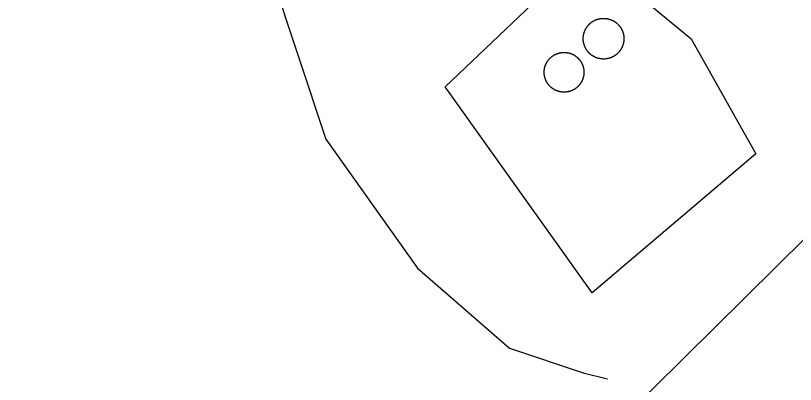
# Model space of a CAD drawing. Extents: x 3172231 to 3210228, y 940198 to 965780.
# Drawn here: x 3185846.7 to 3186073.1, y 952224.4 to 952331.6 of the extents above; entities that cross this region are included whole.
import ezdxf

# ---------------------------------------------------------------- set-up
doc = ezdxf.new("R2010")
doc.units = 0
doc.layers.add('V-DOMW-TANK', color=7, linetype='Continuous')
doc.layers.add('V-TOPO-SHOR', color=7, linetype='Continuous')

msp = doc.modelspace()

# ---------------------------------------------------------------- linework, layer by layer
at = {"layer": 'V-DOMW-TANK'}
for points in [[(3186011.999, 952327.331), (3186012.044, 952327.425), (3186012.087, 952327.518), (3186012.134, 952327.61), (3186012.181, 952327.702), (3186012.231, 952327.792), (3186012.282, 952327.882), (3186012.335, 952327.972), (3186012.386, 952328.06), (3186012.444, 952328.146), (3186012.501, 952328.232), (3186012.558, 952328.318), (3186012.62, 952328.402), (3186012.681, 952328.484), (3186012.743, 952328.566), (3186012.808, 952328.648), (3186012.874, 952328.728), (3186012.939, 952328.806), (3186013.009, 952328.884), (3186013.078, 952328.959), (3186013.15, 952329.033), (3186013.222, 952329.107), (3186013.296, 952329.181), (3186013.369, 952329.25), (3186013.447, 952329.32), (3186013.523, 952329.389), (3186013.603, 952329.457), (3186013.683, 952329.523), (3186013.763, 952329.586), (3186013.844, 952329.647), (3186013.928, 952329.711), (3186014.012, 952329.77), (3186014.096, 952329.83), (3186014.182, 952329.885), (3186014.27, 952329.94), (3186014.358, 952329.996), (3186014.444, 952330.047), (3186014.537, 952330.098), (3186014.627, 952330.147), (3186014.719, 952330.194), (3186014.811, 952330.241), (3186014.905, 952330.286), (3186014.997, 952330.329), (3186015.094, 952330.37), (3186015.188, 952330.409), (3186015.284, 952330.446), (3186015.38, 952330.483), (3186015.479, 952330.518), (3186015.577, 952330.551), (3186015.675, 952330.581), (3186015.774, 952330.61), (3186015.874, 952330.639), (3186015.972, 952330.661), (3186016.073, 952330.688), (3186016.177, 952330.71), (3186016.275, 952330.731), (3186016.378, 952330.749), (3186016.478, 952330.768), (3186016.581, 952330.784), (3186016.681, 952330.796), (3186016.785, 952330.807), (3186016.888, 952330.817), (3186016.992, 952330.825), (3186017.095, 952330.831), (3186017.197, 952330.835), (3186017.301, 952330.839), (3186017.404, 952330.839), (3186017.506, 952330.839), (3186017.611, 952330.835), (3186017.713, 952330.831), (3186017.818, 952330.825), (3186017.92, 952330.817), (3186018.022, 952330.807), (3186018.125, 952330.796), (3186018.227, 952330.784), (3186018.33, 952330.768), (3186018.432, 952330.749), (3186018.532, 952330.731), (3186018.635, 952330.71), (3186018.735, 952330.688), (3186018.835, 952330.661), (3186018.936, 952330.639), (3186019.034, 952330.61), (3186019.132, 952330.581), (3186019.233, 952330.551), (3186019.329, 952330.518), (3186019.427, 952330.483), (3186019.524, 952330.446), (3186019.62, 952330.409), (3186019.716, 952330.37), (3186019.81, 952330.329), (3186019.904, 952330.286), (3186019.997, 952330.241), (3186020.089, 952330.194), (3186020.181, 952330.147), (3186020.271, 952330.098), (3186020.361, 952330.047), (3186020.451, 952329.996), (3186020.539, 952329.94), (3186020.625, 952329.885), (3186020.711, 952329.83)], [(3186020.711, 952329.83), (3186020.799, 952329.77), (3186020.881, 952329.711), (3186020.963, 952329.647), (3186021.045, 952329.586), (3186021.127, 952329.523), (3186021.205, 952329.457), (3186021.285, 952329.389), (3186021.363, 952329.32), (3186021.438, 952329.25), (3186021.512, 952329.181), (3186021.586, 952329.107), (3186021.66, 952329.033), (3186021.729, 952328.959), (3186021.799, 952328.884), (3186021.868, 952328.806), (3186021.934, 952328.728), (3186022.002, 952328.648), (3186022.065, 952328.566), (3186022.129, 952328.484), (3186022.19, 952328.402), (3186022.249, 952328.318), (3186022.307, 952328.232), (3186022.364, 952328.146), (3186022.419, 952328.06), (3186022.475, 952327.972), (3186022.526, 952327.882), (3186022.577, 952327.792), (3186022.626, 952327.702), (3186022.673, 952327.61), (3186022.72, 952327.518), (3186022.768, 952327.425), (3186022.806, 952327.331), (3186022.849, 952327.237), (3186022.888, 952327.141), (3186022.925, 952327.044), (3186022.962, 952326.948), (3186022.997, 952326.85), (3186023.03, 952326.754), (3186023.06, 952326.655), (3186023.089, 952326.555), (3186023.118, 952326.457), (3186023.142, 952326.356), (3186023.167, 952326.256), (3186023.189, 952326.156), (3186023.21, 952326.053), (3186023.228, 952325.953), (3186023.247, 952325.85), (3186023.261, 952325.748), (3186023.275, 952325.646), (3186023.286, 952325.543), (3186023.296, 952325.441), (3186023.304, 952325.338), (3186023.31, 952325.234), (3186023.314, 952325.132), (3186023.318, 952325.029), (3186023.318, 952324.925), (3186023.318, 952324.822), (3186023.314, 952324.718), (3186023.31, 952324.616), (3186023.304, 952324.513)], [(3186015.972, 952319.186), (3186015.874, 952319.211), (3186015.774, 952319.24), (3186015.675, 952319.268), (3186015.577, 952319.303), (3186015.479, 952319.334), (3186015.38, 952319.367), (3186015.284, 952319.403), (3186015.188, 952319.44), (3186015.094, 952319.479), (3186014.997, 952319.522), (3186014.903, 952319.565), (3186014.811, 952319.608), (3186014.719, 952319.655), (3186014.627, 952319.702), (3186014.537, 952319.752), (3186014.444, 952319.803), (3186014.358, 952319.856), (3186014.27, 952319.909), (3186014.182, 952319.965), (3186014.096, 952320.022), (3186014.01, 952320.079), (3186013.926, 952320.141), (3186013.844, 952320.202), (3186013.763, 952320.264), (3186013.683, 952320.329), (3186013.603, 952320.395), (3186013.523, 952320.462), (3186013.447, 952320.53), (3186013.369, 952320.599), (3186013.296, 952320.671), (3186013.222, 952320.743), (3186013.15, 952320.816), (3186013.078, 952320.892), (3186013.009, 952320.968), (3186012.939, 952321.046), (3186012.874, 952321.124), (3186012.808, 952321.204), (3186012.743, 952321.283), (3186012.681, 952321.365), (3186012.62, 952321.447), (3186012.558, 952321.533), (3186012.501, 952321.617), (3186012.444, 952321.703), (3186012.386, 952321.791), (3186012.333, 952321.879), (3186012.282, 952321.967), (3186012.231, 952322.058), (3186012.181, 952322.148), (3186012.134, 952322.24), (3186012.087, 952322.332), (3186012.044, 952322.426), (3186011.999, 952322.52), (3186011.96, 952322.615), (3186011.919, 952322.709), (3186011.882, 952322.805), (3186011.846, 952322.901), (3186011.811, 952322.998), (3186011.778, 952323.098), (3186011.747, 952323.196), (3186011.719, 952323.295), (3186011.69, 952323.395), (3186011.665, 952323.495), (3186011.641, 952323.598), (3186011.618, 952323.696), (3186011.598, 952323.796), (3186011.579, 952323.899), (3186011.563, 952323.999), (3186011.547, 952324.101), (3186011.534, 952324.204), (3186011.522, 952324.306), (3186011.512, 952324.411), (3186011.504, 952324.513), (3186011.497, 952324.616), (3186011.495, 952324.718), (3186011.489, 952324.822), (3186011.489, 952324.925), (3186011.489, 952325.029), (3186011.495, 952325.132), (3186011.497, 952325.234), (3186011.504, 952325.338), (3186011.512, 952325.441), (3186011.522, 952325.543), (3186011.534, 952325.646), (3186011.547, 952325.748), (3186011.563, 952325.85), (3186011.579, 952325.953), (3186011.598, 952326.053), (3186011.618, 952326.156), (3186011.641, 952326.256), (3186011.665, 952326.356), (3186011.69, 952326.457), (3186011.719, 952326.555), (3186011.747, 952326.655), (3186011.778, 952326.754), (3186011.811, 952326.852), (3186011.846, 952326.948), (3186011.882, 952327.044), (3186011.919, 952327.141), (3186011.96, 952327.237), (3186011.999, 952327.331)], [(3186023.304, 952324.513), (3186023.296, 952324.409), (3186023.286, 952324.306), (3186023.275, 952324.204), (3186023.261, 952324.101), (3186023.247, 952323.999), (3186023.228, 952323.899), (3186023.21, 952323.796), (3186023.189, 952323.696), (3186023.167, 952323.594), (3186023.142, 952323.493), (3186023.118, 952323.395), (3186023.089, 952323.295), (3186023.06, 952323.196), (3186023.03, 952323.098), (3186022.997, 952322.998), (3186022.962, 952322.901), (3186022.925, 952322.805), (3186022.888, 952322.709), (3186022.847, 952322.615), (3186022.806, 952322.518), (3186022.763, 952322.426), (3186022.72, 952322.332), (3186022.673, 952322.24), (3186022.626, 952322.148), (3186022.577, 952322.058), (3186022.526, 952321.967), (3186022.475, 952321.879), (3186022.419, 952321.791), (3186022.364, 952321.703), (3186022.307, 952321.617), (3186022.249, 952321.533), (3186022.188, 952321.447), (3186022.129, 952321.365), (3186022.065, 952321.283), (3186022, 952321.204), (3186021.934, 952321.124), (3186021.868, 952321.044), (3186021.799, 952320.968), (3186021.729, 952320.892), (3186021.66, 952320.816), (3186021.586, 952320.743), (3186021.512, 952320.671), (3186021.438, 952320.599), (3186021.361, 952320.53), (3186021.285, 952320.462), (3186021.205, 952320.395), (3186021.127, 952320.329), (3186021.045, 952320.264), (3186020.963, 952320.202), (3186020.881, 952320.141), (3186020.799, 952320.079), (3186020.711, 952320.022), (3186020.625, 952319.965), (3186020.537, 952319.909), (3186020.449, 952319.856), (3186020.361, 952319.803), (3186020.271, 952319.752), (3186020.181, 952319.702), (3186020.089, 952319.655), (3186019.997, 952319.608), (3186019.904, 952319.565), (3186019.81, 952319.522), (3186019.714, 952319.479), (3186019.62, 952319.44), (3186019.524, 952319.403), (3186019.427, 952319.367), (3186019.329, 952319.33), (3186019.231, 952319.299), (3186019.132, 952319.268), (3186019.034, 952319.24), (3186018.934, 952319.211), (3186018.835, 952319.186), (3186018.735, 952319.162), (3186018.633, 952319.139), (3186018.532, 952319.119), (3186018.432, 952319.1), (3186018.33, 952319.084), (3186018.227, 952319.068), (3186018.125, 952319.055), (3186018.022, 952319.043), (3186017.92, 952319.035), (3186017.818, 952319.024), (3186017.713, 952319.018), (3186017.611, 952319.014), (3186017.506, 952319.012), (3186017.404, 952319.01), (3186017.301, 952319.012), (3186017.197, 952319.014), (3186017.095, 952319.018), (3186016.992, 952319.024), (3186016.888, 952319.035), (3186016.785, 952319.043), (3186016.681, 952319.055), (3186016.581, 952319.068), (3186016.478, 952319.084), (3186016.378, 952319.1), (3186016.275, 952319.119), (3186016.177, 952319.139), (3186016.073, 952319.162), (3186015.972, 952319.186)], [(3186000.551, 952317.271), (3186000.586, 952317.366), (3186000.627, 952317.458), (3186000.668, 952317.55), (3186000.709, 952317.642), (3186000.754, 952317.732), (3186000.799, 952317.822), (3186000.846, 952317.91), (3186000.895, 952317.998), (3186000.946, 952318.087), (3186000.995, 952318.173), (3186001.051, 952318.256), (3186001.106, 952318.343), (3186001.161, 952318.426), (3186001.219, 952318.508), (3186001.278, 952318.59), (3186001.339, 952318.672), (3186001.401, 952318.75), (3186001.464, 952318.83), (3186001.53, 952318.906), (3186001.595, 952318.984), (3186001.663, 952319.057), (3186001.731, 952319.131), (3186001.8, 952319.205), (3186001.872, 952319.276), (3186001.946, 952319.346), (3186002.019, 952319.414), (3186002.093, 952319.479), (3186002.169, 952319.549), (3186002.247, 952319.612), (3186002.324, 952319.676), (3186002.404, 952319.739), (3186002.484, 952319.799), (3186002.566, 952319.858), (3186002.648, 952319.917), (3186002.732, 952319.973), (3186002.818, 952320.028), (3186002.902, 952320.081), (3186002.988, 952320.132), (3186003.076, 952320.184), (3186003.164, 952320.233), (3186003.254, 952320.28), (3186003.342, 952320.327), (3186003.434, 952320.37), (3186003.525, 952320.413), (3186003.617, 952320.454), (3186003.709, 952320.493), (3186003.803, 952320.532), (3186003.897, 952320.569), (3186003.991, 952320.601), (3186004.088, 952320.634), (3186004.184, 952320.667), (3186004.28, 952320.696), (3186004.377, 952320.724), (3186004.473, 952320.751), (3186004.571, 952320.773), (3186004.669, 952320.798), (3186004.768, 952320.819), (3186004.868, 952320.837), (3186004.966, 952320.855), (3186005.067, 952320.872), (3186005.165, 952320.886), (3186005.265, 952320.898), (3186005.366, 952320.909), (3186005.466, 952320.917), (3186005.566, 952320.925), (3186005.669, 952320.929), (3186005.769, 952320.933), (3186005.87, 952320.935), (3186005.97, 952320.935), (3186006.07, 952320.933), (3186006.173, 952320.929), (3186006.273, 952320.925), (3186006.373, 952320.917), (3186006.474, 952320.909), (3186006.572, 952320.898), (3186006.674, 952320.886), (3186006.773, 952320.872), (3186006.873, 952320.857), (3186006.973, 952320.839), (3186007.072, 952320.821), (3186007.168, 952320.8), (3186007.268, 952320.778), (3186007.367, 952320.753), (3186007.463, 952320.726), (3186007.561, 952320.7), (3186007.657, 952320.669), (3186007.754, 952320.638), (3186007.848, 952320.606), (3186007.942, 952320.571), (3186008.036, 952320.536), (3186008.131, 952320.497), (3186008.223, 952320.458), (3186008.315, 952320.417), (3186008.407, 952320.376), (3186008.497, 952320.331), (3186008.587, 952320.284), (3186008.677, 952320.237), (3186008.765, 952320.19), (3186008.851, 952320.139), (3186008.939, 952320.087)], [(3186008.939, 952320.087), (3186009.023, 952320.034), (3186009.109, 952319.979), (3186009.193, 952319.922), (3186009.275, 952319.864), (3186009.357, 952319.805), (3186009.437, 952319.745), (3186009.517, 952319.682), (3186009.595, 952319.618), (3186009.673, 952319.555), (3186009.748, 952319.489), (3186009.822, 952319.42), (3186009.898, 952319.352), (3186009.97, 952319.283), (3186010.041, 952319.211), (3186010.111, 952319.139), (3186010.183, 952319.065), (3186010.248, 952318.99), (3186010.314, 952318.912), (3186010.379, 952318.836), (3186010.443, 952318.758), (3186010.504, 952318.678), (3186010.566, 952318.599), (3186010.625, 952318.517), (3186010.682, 952318.435), (3186010.74, 952318.351), (3186010.793, 952318.267), (3186010.848, 952318.181), (3186010.899, 952318.095), (3186010.951, 952318.009), (3186010.998, 952317.919), (3186011.045, 952317.831), (3186011.092, 952317.74), (3186011.137, 952317.65), (3186011.178, 952317.558), (3186011.221, 952317.466), (3186011.26, 952317.374), (3186011.297, 952317.28), (3186011.334, 952317.187), (3186011.368, 952317.091), (3186011.401, 952316.997), (3186011.432, 952316.901), (3186011.463, 952316.804), (3186011.489, 952316.708), (3186011.516, 952316.61), (3186011.54, 952316.512), (3186011.563, 952316.413), (3186011.581, 952316.315), (3186011.604, 952316.217), (3186011.62, 952316.116), (3186011.637, 952316.018), (3186011.651, 952315.918), (3186011.663, 952315.817), (3186011.671, 952315.717), (3186011.684, 952315.617), (3186011.69, 952315.516), (3186011.696, 952315.416), (3186011.698, 952315.316), (3186011.7, 952315.217), (3186011.7, 952315.113), (3186011.7, 952315.012)], [(3186004.778, 952309.497), (3186004.68, 952309.518), (3186004.581, 952309.54), (3186004.483, 952309.565), (3186004.387, 952309.591), (3186004.288, 952309.62), (3186004.192, 952309.649), (3186004.096, 952309.679), (3186004.002, 952309.712), (3186003.908, 952309.747), (3186003.813, 952309.782), (3186003.719, 952309.821), (3186003.627, 952309.86), (3186003.535, 952309.901), (3186003.441, 952309.944), (3186003.355, 952309.987), (3186003.264, 952310.034), (3186003.172, 952310.081), (3186003.082, 952310.13), (3186002.998, 952310.179), (3186002.91, 952310.23), (3186002.826, 952310.284), (3186002.74, 952310.339), (3186002.658, 952310.396), (3186002.574, 952310.454), (3186002.492, 952310.513), (3186002.412, 952310.572), (3186002.333, 952310.636), (3186002.255, 952310.699), (3186002.177, 952310.763), (3186002.101, 952310.83), (3186002.025, 952310.896), (3186001.95, 952310.966), (3186001.88, 952311.035), (3186001.808, 952311.107), (3186001.739, 952311.179), (3186001.669, 952311.252), (3186001.601, 952311.328), (3186001.536, 952311.404), (3186001.47, 952311.482), (3186001.407, 952311.56), (3186001.345, 952311.639), (3186001.284, 952311.719), (3186001.225, 952311.801), (3186001.167, 952311.883), (3186001.11, 952311.967), (3186001.055, 952312.051), (3186001.001, 952312.137), (3186000.95, 952312.223), (3186000.899, 952312.311), (3186000.852, 952312.399), (3186000.803, 952312.487), (3186000.76, 952312.577), (3186000.713, 952312.668), (3186000.672, 952312.76), (3186000.629, 952312.852), (3186000.59, 952312.944), (3186000.553, 952313.038), (3186000.516, 952313.132), (3186000.481, 952313.227), (3186000.448, 952313.321), (3186000.418, 952313.417), (3186000.387, 952313.513), (3186000.36, 952313.61), (3186000.334, 952313.708), (3186000.309, 952313.806), (3186000.287, 952313.902), (3186000.266, 952314.003), (3186000.246, 952314.101), (3186000.229, 952314.204), (3186000.213, 952314.3), (3186000.199, 952314.4), (3186000.186, 952314.498), (3186000.176, 952314.601), (3186000.166, 952314.701), (3186000.16, 952314.802), (3186000.154, 952314.902), (3186000.151, 952315.002), (3186000.149, 952315.103), (3186000.149, 952315.205), (3186000.149, 952315.307), (3186000.154, 952315.406), (3186000.16, 952315.506), (3186000.166, 952315.606), (3186000.174, 952315.707), (3186000.184, 952315.807), (3186000.197, 952315.907), (3186000.211, 952316.008), (3186000.227, 952316.108), (3186000.244, 952316.206), (3186000.264, 952316.305), (3186000.285, 952316.405), (3186000.307, 952316.503), (3186000.332, 952316.6), (3186000.358, 952316.698), (3186000.385, 952316.794), (3186000.414, 952316.89), (3186000.446, 952316.987), (3186000.479, 952317.083), (3186000.512, 952317.177), (3186000.551, 952317.271)], [(3186011.7, 952315.012), (3186011.696, 952314.912), (3186011.69, 952314.812), (3186011.684, 952314.711), (3186011.676, 952314.611), (3186011.665, 952314.511), (3186011.653, 952314.412), (3186011.639, 952314.31), (3186011.622, 952314.21), (3186011.606, 952314.111), (3186011.585, 952314.013), (3186011.565, 952313.913), (3186011.542, 952313.816), (3186011.518, 952313.718), (3186011.495, 952313.62), (3186011.463, 952313.524), (3186011.436, 952313.425), (3186011.405, 952313.331), (3186011.37, 952313.235), (3186011.338, 952313.141), (3186011.301, 952313.046), (3186011.264, 952312.952), (3186011.223, 952312.862), (3186011.182, 952312.768), (3186011.141, 952312.678), (3186011.096, 952312.586), (3186011.051, 952312.495), (3186011.004, 952312.407), (3186010.955, 952312.319), (3186010.903, 952312.231), (3186010.852, 952312.143), (3186010.799, 952312.059), (3186010.744, 952311.975), (3186010.686, 952311.891), (3186010.631, 952311.809), (3186010.572, 952311.725), (3186010.508, 952311.646), (3186010.449, 952311.568), (3186010.385, 952311.49), (3186010.32, 952311.412), (3186010.254, 952311.334), (3186010.187, 952311.261), (3186010.119, 952311.187), (3186010.047, 952311.113), (3186009.978, 952311.043), (3186009.904, 952310.972), (3186009.83, 952310.904), (3186009.757, 952310.837), (3186009.681, 952310.769), (3186009.603, 952310.706), (3186009.527, 952310.642), (3186009.445, 952310.579), (3186009.365, 952310.519), (3186009.284, 952310.46), (3186009.202, 952310.402), (3186009.118, 952310.345), (3186009.032, 952310.29), (3186008.948, 952310.234), (3186008.862, 952310.185), (3186008.774, 952310.134), (3186008.686, 952310.085), (3186008.595, 952310.038), (3186008.507, 952309.993), (3186008.415, 952309.948), (3186008.325, 952309.905), (3186008.233, 952309.864), (3186008.141, 952309.825), (3186008.047, 952309.786), (3186007.952, 952309.751), (3186007.858, 952309.716), (3186007.762, 952309.684), (3186007.666, 952309.651), (3186007.569, 952309.622), (3186007.473, 952309.593), (3186007.377, 952309.569), (3186007.279, 952309.544), (3186007.18, 952309.522), (3186007.082, 952309.499), (3186006.982, 952309.481), (3186006.883, 952309.462), (3186006.781, 952309.446), (3186006.685, 952309.434), (3186006.584, 952309.421), (3186006.482, 952309.409), (3186006.384, 952309.403), (3186006.283, 952309.395), (3186006.181, 952309.389), (3186006.08, 952309.385), (3186005.98, 952309.383), (3186005.88, 952309.383), (3186005.779, 952309.385), (3186005.677, 952309.389), (3186005.577, 952309.393), (3186005.476, 952309.403), (3186005.376, 952309.409), (3186005.276, 952309.419), (3186005.175, 952309.43), (3186005.077, 952309.446), (3186004.977, 952309.462), (3186004.876, 952309.479), (3186004.778, 952309.497)]]:
    msp.add_lwpolyline(points, dxfattribs=at)
at = {"layer": 'V-TOPO-SHOR'}
for points in [[(3185767.47, 953086.205), (3185987.776, 952750.388), (3186048.181, 952657.504), (3186058.832, 952637.861), (3186055.239, 952627.17), (3185973.055, 952566.739), (3185914.094, 952522.3), (3185876.565, 952490.293), (3185880.07, 952465.317), (3185897.819, 952431.389), (3185904.909, 952413.538), (3185910.188, 952384.991), (3185920.787, 952343.948), (3185936.718, 952295.757), (3185963.376, 952258.241), (3185990.069, 952234.991), (3186011.451, 952227.805), (3186018.58, 952226.004)], [(3186061.612, 952291.426), (3186014.094, 952251.023), (3185971.375, 952310.957), (3186012.442, 952350.08), (3186042.838, 952324.892), (3186061.612, 952291.426)], [(3186076.343, 952267.351), (3186110.145, 952229.13), (3186052.869, 952171.317), (3186022.878, 952214.364), (3186076.343, 952267.351)]]:
    msp.add_lwpolyline(points, dxfattribs=at)

doc.saveas('drawing.dxf')
